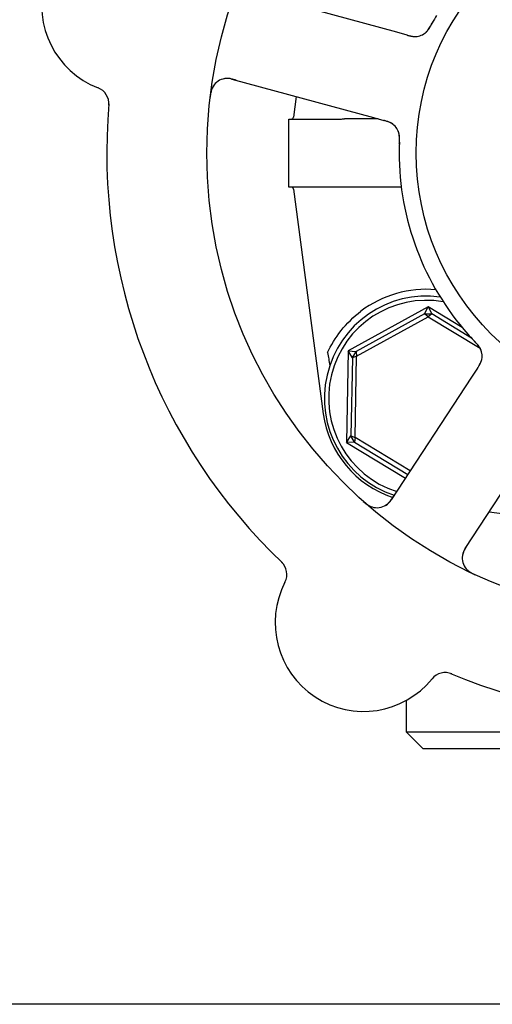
# Model space of a CAD drawing. Header units: inches. Extents: x 24 to 1128, y -94 to 748.
# Tile 351 of 546: x 654.02 to 655.76, y 292.25 to 295.87. Entities that reach past the tile are written whole.
import ezdxf

# ---------------------------------------------------------------- set-up
doc = ezdxf.new("R2010")
doc.units = ezdxf.units.IN
doc.header["$LTSCALE"] = 32
doc.header["$MEASUREMENT"] = 0
doc.layers.add('Visible (ANSI)', color=7, linetype='Continuous', lineweight=30)

msp = doc.modelspace()

# ---------------------------------------------------------------- linework, layer by layer
at = {"layer": 'Visible (ANSI)'}
for p, q in [((655.40627, 295.81906), (654.88596, 295.96099)), ((655.44475, 295.80856), (655.40627, 295.81906)), ((654.80043, 295.64745), (655.32074, 295.50551)), ((655.03668, 295.583), (655.02658, 295.50716)), ((655.00904, 295.25037), (655.00904, 295.50037)), ((655.00904, 295.50037), (655.18265, 295.50037)), ((655.33856, 295.50065), (655.21475, 295.50065)), ((655.32074, 295.50551), (655.35925, 295.49501)), ((655.18265, 295.25037), (655.00904, 295.25037)), ((655.02658, 295.24359), (655.13639, 294.41871)), ((655.42317, 295.2501), (655.21475, 295.2501)), ((655.52209, 294.81089), (655.22813, 294.64902)), ((655.50804, 294.78532), (655.52209, 294.81089)), ((655.52209, 294.81089), (655.5351, 294.78477)), ((655.64686, 294.73545), (655.52209, 294.81089)), ((655.50804, 294.78532), (655.25725, 294.64722)), ((655.259, 294.63035), (655.52136, 294.77481)), ((655.50804, 294.78532), (655.5351, 294.78477)), ((655.52136, 294.77481), (655.50804, 294.78532)), ((655.5351, 294.78477), (655.52136, 294.77481)), ((655.52136, 294.77481), (655.71272, 294.6591)), ((655.681, 294.69654), (655.5351, 294.78477)), ((655.22813, 294.64902), (655.22133, 294.31351)), ((655.22813, 294.64902), (655.25725, 294.64722)), ((655.24325, 294.62406), (655.22813, 294.64902)), ((655.24325, 294.62406), (655.25725, 294.64722)), ((655.25725, 294.64722), (655.259, 294.63035)), ((655.24325, 294.62406), (655.23745, 294.33783)), ((655.259, 294.63035), (655.24325, 294.62406)), ((655.25293, 294.33091), (655.259, 294.63035)), ((655.70339, 294.5862), (655.68152, 294.55285)), ((655.68152, 294.55285), (655.38575, 294.10186)), ((655.65751, 293.92362), (655.95329, 294.37461)), ((655.22133, 294.31351), (655.23745, 294.33783)), ((655.23745, 294.33783), (655.25293, 294.33091)), ((655.2505, 294.31412), (655.23745, 294.33783)), ((655.25293, 294.33091), (655.2505, 294.31412)), ((655.4556, 294.20836), (655.25293, 294.33091)), ((655.2505, 294.31412), (655.22133, 294.31351)), ((655.22133, 294.31351), (655.43845, 294.18221)), ((655.2505, 294.31412), (655.44702, 294.19529)), ((655.7458, 294.05825), (656.41529, 293.96912)), ((655.44154, 293.36633), (655.44154, 293.25037)), ((655.50404, 293.18787), (655.44154, 293.25037)), ((655.44154, 293.25037), (657.38904, 293.25037)), ((657.32654, 293.18787), (655.50404, 293.18787)), ((692.91529, 292.25037), (493.91529, 292.25037))]:
    msp.add_line(p, q, dxfattribs=at)
for radius in [1.7075, 0.9375]:
    msp.add_circle((656.41529, 295.37537), radius, dxfattribs=at)
for centre, radius, start, end in [((654.4255, 295.91816), 0.325, 80.66113, 248.82247), ((655.47271, 295.86572), 0.0625, 272.31583, 312.22862), ((654.78398, 295.58715), 0.0625, 74.7418, 172.60325), ((654.28551, 295.55683), 0.0625, 355.1302, 68.82247), ((656.41529, 295.37537), 2.075, 174.99965, 226.48395), ((655.01884, 295.50819), 0.00781, 270, 352.41734), ((655.35428, 295.43158), 0.0625, 17.2706, 58.30345), ((656.41529, 295.37537), 1, 179.83299, 221.65061), ((655.01884, 295.24256), 0.00781, 7.58266, 90), ((655.51529, 294.47537), 0.4, 85.00108, 127.02739), ((655.51529, 294.47537), 0.375, 82.17396, 251.65611), ((655.51529, 294.47537), 0.35937, 80.02465, 252.32065), ((655.65767, 294.63045), 0.0625, 344.31583, 24.22862), ((655.50811, 294.4682), 0.375, 187.58266, 251.98149), ((655.33348, 294.13613), 0.0625, 228.88035, 326.7418), ((655.70978, 293.88935), 0.0625, 146.7418, 244.60325), ((654.93997, 293.82866), 0.0625, 332.66113, 46.3534), ((655.28419, 293.6507), 0.325, 152.66113, 320.82247), ((656.41529, 295.37537), 2.075, 246.99965, 298.48395), ((655.58458, 293.4059), 0.0625, 67.1302, 140.82247)]:
    msp.add_arc(centre, radius, start, end, dxfattribs=at)
msp.add_ellipse((654.91733, 297.4852), major_axis=(0.57653, -4.33091), ratio=0.0429148, start_param=5.4224411, end_param=5.4369311, dxfattribs=at)
for points, knots in [([(655.55233, 295.88065), (655.54748, 295.87236), (655.54159, 295.86193), (655.53691, 295.85334), (655.53585, 295.85138), (655.53487, 295.84958), (655.53399, 295.84794)], [0, 0, 0, 0, 0.41999651, 0.41999651, 0.41999651, 0.51583384, 0.51583384, 0.51583384, 0.51583384]), ([(655.50977, 295.81539), (655.51019, 295.81572), (655.51062, 295.81606), (655.5118, 295.81704), (655.5126, 295.81773), (655.51387, 295.81895), (655.5142, 295.81928), (655.51552, 295.8206), (655.51662, 295.82178), (655.51886, 295.82444), (655.51996, 295.82581), (655.52193, 295.82845), (655.52277, 295.82962), (655.52508, 295.83299), (655.52665, 295.83542), (655.52946, 295.84004), (655.53074, 295.84222), (655.53359, 295.84725), (655.53515, 295.8501), (655.53707, 295.85363), (655.53744, 295.85432), (655.53782, 295.855)], [0.13529988, 0.13529988, 0.13529988, 0.13529988, 0.1504163, 0.1504163, 0.17862375, 0.17862375, 0.18801437, 0.18801437, 0.21370501, 0.21370501, 0.23365386, 0.23365386, 0.24706172, 0.24706172, 0.26969875, 0.26969875, 0.28871804, 0.28871804, 0.31389264, 0.31389264, 0.31994869, 0.31994869, 0.31994869, 0.31994869]), ([(655.51408, 295.81886), (655.51408, 295.81886), (655.51413, 295.81891), (655.51442, 295.81917), (655.51477, 295.81949), (655.51571, 295.8204), (655.51636, 295.82104), (655.51829, 295.82309), (655.51968, 295.82472), (655.52208, 295.82786), (655.52306, 295.82923), (655.52477, 295.83179), (655.52549, 295.83292), (655.52736, 295.83595), (655.52853, 295.83794), (655.53086, 295.84209), (655.53204, 295.84429), (655.53344, 295.84689), (655.53369, 295.84738), (655.53395, 295.84786)], [0.07093315, 0.07093315, 0.07093315, 0.07093315, 0.07636583, 0.07636583, 0.08666451, 0.08666451, 0.09983227, 0.09983227, 0.12422952, 0.12422952, 0.14000403, 0.14000403, 0.15098747, 0.15098747, 0.16837574, 0.16837574, 0.18725581, 0.18725581, 0.19162474, 0.19162474, 0.19162474, 0.19162474]), ([(655.44491, 295.80852), (655.44584, 295.80826), (655.4468, 295.808), (655.44863, 295.80751), (655.44953, 295.80726), (655.45215, 295.80657), (655.45383, 295.80614), (655.45654, 295.80548), (655.45762, 295.80523), (655.46174, 295.80433), (655.46437, 295.80389), (655.46839, 295.80341), (655.47042, 295.80326), (655.47345, 295.80323), (655.47428, 295.80324), (655.4755, 295.80328), (655.47596, 295.8033), (655.47617, 295.80331), (655.47619, 295.80331), (655.47619, 295.80331)], [0, 0, 0, 0, 0.00805947, 0.00805947, 0.01607833, 0.01607833, 0.0318321, 0.0318321, 0.04288224, 0.04288224, 0.07619177, 0.07619177, 0.108399, 0.108399, 0.1204764, 0.1204764, 0.12953115, 0.12953115, 0.13163232, 0.13163232, 0.13163232, 0.13163232]), ([(655.45277, 295.80641), (655.45379, 295.80616), (655.45482, 295.80591), (655.45887, 295.80497), (655.462, 295.80436), (655.46795, 295.80357), (655.47083, 295.80336), (655.47529, 295.80334), (655.47698, 295.8034), (655.47925, 295.80358), (655.47994, 295.80365), (655.4807, 295.80374), (655.48085, 295.80375), (655.48098, 295.80377)], [0.01683363, 0.01683363, 0.01683363, 0.01683363, 0.024996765, 0.024996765, 0.048690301, 0.048690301, 0.071674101, 0.071674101, 0.086017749, 0.086017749, 0.092484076, 0.092484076, 0.093980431, 0.093980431, 0.093980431, 0.093980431]), ([(654.73127, 295.62074), (654.73098, 295.62026), (654.73061, 295.61964), (654.7294, 295.61746), (654.7285, 295.61569), (654.72694, 295.61194), (654.7263, 295.61025), (654.72492, 295.60609), (654.72418, 295.60347), (654.72297, 295.59847), (654.72248, 295.59607), (654.72157, 295.59105), (654.72117, 295.5884), (654.72061, 295.58422), (654.72042, 295.58263), (654.72022, 295.58101)], [0.10313051, 0.10313051, 0.10313051, 0.10313051, 0.11603195, 0.11603195, 0.14472133, 0.14472133, 0.16305354, 0.16305354, 0.18481804, 0.18481804, 0.20320409, 0.20320409, 0.22373688, 0.22373688, 0.23709217, 0.23709217, 0.23709217, 0.23709217]), ([(654.81633, 295.64311), (654.81573, 295.64327), (654.81514, 295.64344), (654.81316, 295.64397), (654.8118, 295.64434), (654.80525, 295.64606), (654.8002, 295.64722), (654.79213, 295.64859), (654.78873, 295.64897), (654.78017, 295.64942), (654.77499, 295.64897), (654.77146, 295.64837), (654.77111, 295.6483), (654.7708, 295.64824)], [0, 0, 0, 0, 0.00480624, 0.00480624, 0.01589597, 0.01589597, 0.05833405, 0.05833405, 0.09384638, 0.09384638, 0.15340885, 0.15340885, 0.16065924, 0.16065924, 0.16065924, 0.16065924]), ([(655.19711, 295.50048), (655.20128, 295.50054), (655.20572, 295.50061), (655.21128, 295.50064), (655.21197, 295.50065), (655.21304, 295.50065), (655.21342, 295.50065), (655.21402, 295.50065), (655.21426, 295.50065), (655.21458, 295.50065), (655.21466, 295.50065), (655.21475, 295.50065)], [0.027184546, 0.027184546, 0.027184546, 0.027184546, 0.056924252, 0.056924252, 0.061161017, 0.061161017, 0.063446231, 0.063446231, 0.064876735, 0.064876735, 0.065401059, 0.065401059, 0.065401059, 0.065401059]), ([(655.38795, 295.48424), (655.38795, 295.48424), (655.38795, 295.48424), (655.38792, 295.48426), (655.38786, 295.4843), (655.38758, 295.48447), (655.38732, 295.48464), (655.38606, 295.4854), (655.38436, 295.48637), (655.3819, 295.48756), (655.38126, 295.48785), (655.37776, 295.4894), (655.37458, 295.49056), (655.3689, 295.49231), (655.36712, 295.49283), (655.36431, 295.49362), (655.36333, 295.49389), (655.36135, 295.49444), (655.36032, 295.49472), (655.35931, 295.49499)], [0.05598665, 0.05598665, 0.05598665, 0.05598665, 0.056873, 0.056873, 0.0600697, 0.0600697, 0.06858048, 0.06858048, 0.09786866, 0.09786866, 0.10758076, 0.10758076, 0.14991048, 0.14991048, 0.16694482, 0.16694482, 0.17567446, 0.17567446, 0.18444701, 0.18444701, 0.18444701, 0.18444701]), ([(655.39294, 295.48069), (655.39272, 295.48086), (655.39248, 295.48104), (655.39155, 295.48173), (655.3908, 295.48227), (655.3886, 295.48374), (655.38707, 295.48468), (655.38239, 295.48726), (655.37896, 295.4888), (655.37259, 295.49116), (655.36964, 295.49209), (655.3668, 295.49292)], [0.094581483, 0.094581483, 0.094581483, 0.094581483, 0.09763665, 0.09763665, 0.105884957, 0.105884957, 0.120706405, 0.120706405, 0.149461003, 0.149461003, 0.172558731, 0.172558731, 0.172558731, 0.172558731]), ([(655.41582, 295.40778), (655.41592, 295.41105), (655.41604, 295.41429), (655.41618, 295.42026), (655.41621, 295.42299), (655.41618, 295.42809), (655.41612, 295.43051), (655.41593, 295.43444), (655.41583, 295.43605), (655.41553, 295.43957), (655.41533, 295.44139), (655.41487, 295.44463), (655.41462, 295.44606), (655.41396, 295.4493), (655.41354, 295.45089), (655.41269, 295.45366), (655.41225, 295.45489), (655.41184, 295.45592)], [0, 0, 0, 0, 0.02532919, 0.02532919, 0.04592781, 0.04592781, 0.06431613, 0.06431613, 0.07801539, 0.07801539, 0.09688899, 0.09688899, 0.1175537, 0.1175537, 0.15067695, 0.15067695, 0.17984281, 0.17984281, 0.17984281, 0.17984281]), ([(655.41611, 295.41589), (655.41615, 295.4168), (655.41619, 295.41769), (655.41626, 295.41951), (655.4163, 295.42042), (655.41641, 295.42377), (655.41647, 295.42627), (655.41647, 295.43117), (655.4164, 295.43363), (655.41619, 295.43732), (655.41607, 295.43871), (655.41572, 295.44192), (655.41546, 295.44362), (655.41497, 295.44622), (655.41473, 295.44724), (655.41424, 295.4492), (655.41396, 295.45014), (655.41375, 295.45083), (655.41371, 295.45096), (655.41371, 295.45096)], [0, 0, 0, 0, 0.00712604, 0.00712604, 0.01419238, 0.01419238, 0.03284312, 0.03284312, 0.05207098, 0.05207098, 0.06472354, 0.06472354, 0.08419423, 0.08419423, 0.09866358, 0.09866358, 0.11516786, 0.11516786, 0.12167905, 0.12167905, 0.12167905, 0.12167905]), ([(655.41611, 295.41588), (655.4158, 295.4079), (655.41547, 295.39661), (655.41536, 295.38668), (655.41532, 295.38377), (655.4153, 295.38096), (655.4153, 295.37829)], [0.48416631, 0.48416631, 0.48416631, 0.48416631, 0.88318571, 0.88318571, 0.88318571, 1, 1, 1, 1]), ([(655.21475, 295.2501), (655.21466, 295.2501), (655.21457, 295.2501), (655.21421, 295.2501), (655.21394, 295.2501), (655.21327, 295.2501), (655.21286, 295.2501), (655.21128, 295.2501), (655.21011, 295.25011), (655.20625, 295.25014), (655.20374, 295.25017), (655.19964, 295.25023), (655.19835, 295.25025), (655.19711, 295.25027)], [0.065326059, 0.065326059, 0.065326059, 0.065326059, 0.065886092, 0.065886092, 0.067505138, 0.067505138, 0.069967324, 0.069967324, 0.077104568, 0.077104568, 0.093330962, 0.093330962, 0.101340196, 0.101340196, 0.101340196, 0.101340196]), ([(655.15222, 294.64324), (655.16412, 294.66898), (655.18071, 294.69718), (655.22246, 294.7499), (655.24757, 294.77447), (655.27441, 294.79471)], [0.44734115, 0.44734115, 0.44734115, 0.44734115, 0.70623872, 0.70623872, 0.9622765, 0.9622765, 0.9622765, 0.9622765]), ([(655.66808, 294.71079), (655.67446, 294.70361), (655.68256, 294.69479), (655.68928, 294.68769), (655.69082, 294.68607), (655.69223, 294.68458), (655.69352, 294.68324)], [0, 0, 0, 0, 0.41999651, 0.41999651, 0.41999651, 0.51583384, 0.51583384, 0.51583384, 0.51583384]), ([(655.71699, 294.65014), (655.71681, 294.65064), (655.71661, 294.65116), (655.71605, 294.65259), (655.71563, 294.65356), (655.71487, 294.65514), (655.71466, 294.65556), (655.71381, 294.65722), (655.71303, 294.65863), (655.7112, 294.66159), (655.71023, 294.66305), (655.70833, 294.66574), (655.70747, 294.6669), (655.70498, 294.67014), (655.70315, 294.67239), (655.69963, 294.67649), (655.69795, 294.67838), (655.69405, 294.68264), (655.69182, 294.68501), (655.68906, 294.68793), (655.68852, 294.68849), (655.68798, 294.68906)], [0.13529989, 0.13529989, 0.13529989, 0.13529989, 0.15041637, 0.15041637, 0.17862377, 0.17862377, 0.18801437, 0.18801437, 0.21370501, 0.21370501, 0.23365387, 0.23365387, 0.24706173, 0.24706173, 0.26969876, 0.26969876, 0.28871805, 0.28871805, 0.31389266, 0.31389266, 0.3199487, 0.3199487, 0.3199487, 0.3199487]), ([(655.71502, 294.65531), (655.71502, 294.65531), (655.71499, 294.65538), (655.71483, 294.65574), (655.71464, 294.65617), (655.71407, 294.65734), (655.71365, 294.65815), (655.7123, 294.66063), (655.71118, 294.66245), (655.70894, 294.6657), (655.70793, 294.66706), (655.70603, 294.66948), (655.70518, 294.67052), (655.70288, 294.67323), (655.70134, 294.67495), (655.69811, 294.67845), (655.69639, 294.68026), (655.69434, 294.68239), (655.69396, 294.68278), (655.69358, 294.68318)], [0.07093315, 0.07093315, 0.07093315, 0.07093315, 0.07636583, 0.07636583, 0.08666451, 0.08666451, 0.09983228, 0.09983228, 0.12422953, 0.12422953, 0.14000404, 0.14000404, 0.15098747, 0.15098747, 0.16837574, 0.16837574, 0.18725582, 0.18725582, 0.19162474, 0.19162474, 0.19162474, 0.19162474]), ([(655.70348, 294.58633), (655.70401, 294.58715), (655.70456, 294.58797), (655.70559, 294.58956), (655.7061, 294.59034), (655.70757, 294.59262), (655.7085, 294.59408), (655.70996, 294.59646), (655.71053, 294.5974), (655.71267, 294.60105), (655.71389, 294.60341), (655.7156, 294.60709), (655.71637, 294.60898), (655.71733, 294.61185), (655.71758, 294.61264), (655.71792, 294.61381), (655.71804, 294.61425), (655.71809, 294.61445), (655.7181, 294.61448), (655.7181, 294.61448)], [0, 0, 0, 0, 0.00805947, 0.00805947, 0.01607833, 0.01607833, 0.0318321, 0.0318321, 0.04288224, 0.04288224, 0.07619177, 0.07619177, 0.108399, 0.108399, 0.12047641, 0.12047641, 0.12953115, 0.12953115, 0.13163232, 0.13163232, 0.13163232, 0.13163232]), ([(655.70791, 294.59316), (655.70847, 294.59405), (655.70903, 294.59495), (655.71117, 294.59851), (655.71272, 294.6013), (655.71531, 294.60671), (655.7164, 294.60939), (655.7178, 294.61363), (655.71826, 294.61525), (655.71879, 294.61747), (655.71894, 294.61814), (655.71909, 294.6189), (655.71912, 294.61904), (655.71915, 294.61918)], [0.016833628, 0.016833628, 0.016833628, 0.016833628, 0.024996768, 0.024996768, 0.048690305, 0.048690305, 0.071674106, 0.071674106, 0.086017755, 0.086017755, 0.092484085, 0.092484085, 0.093980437, 0.093980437, 0.093980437, 0.093980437]), ([(655.36359, 294.08137), (655.36418, 294.0817), (655.36489, 294.08212), (655.36775, 294.08393), (655.36978, 294.08538), (655.37498, 294.0899), (655.37804, 294.09297), (655.38345, 294.09936), (655.38585, 294.10251), (655.38925, 294.10733), (655.39025, 294.1088), (655.39241, 294.11202), (655.39359, 294.11382), (655.39475, 294.11559)], [0.11682073, 0.11682073, 0.11682073, 0.11682073, 0.13209763, 0.13209763, 0.17640845, 0.17640845, 0.22121697, 0.22121697, 0.25582457, 0.25582457, 0.27005755, 0.27005755, 0.2865375, 0.2865375, 0.2865375, 0.2865375]), ([(655.28163, 294.09852), (655.28224, 294.09797), (655.28284, 294.09744), (655.28541, 294.09518), (655.28747, 294.09341), (655.29135, 294.09024), (655.29317, 294.08883), (655.29721, 294.08585), (655.2995, 294.08429), (655.30326, 294.08194), (655.30483, 294.08104), (655.30783, 294.07944), (655.30928, 294.07875), (655.31217, 294.07748), (655.31361, 294.07694), (655.31541, 294.07632), (655.31593, 294.07616), (655.31636, 294.07602)], [0, 0, 0, 0, 0.00673636, 0.00673636, 0.02806078, 0.02806078, 0.0453371, 0.0453371, 0.06652159, 0.06652159, 0.08352225, 0.08352225, 0.10158901, 0.10158901, 0.12223493, 0.12223493, 0.13206643, 0.13206643, 0.13206643, 0.13206643]), ([(655.66655, 293.93741), (655.66622, 293.93689), (655.66587, 293.93637), (655.66476, 293.93466), (655.66398, 293.93347), (655.66033, 293.92778), (655.65766, 293.92334), (655.65386, 293.91608), (655.65245, 293.91297), (655.64937, 293.90497), (655.6482, 293.8999), (655.64769, 293.89635), (655.64764, 293.896), (655.6476, 293.89569)], [0, 0, 0, 0, 0.00480624, 0.00480624, 0.01589597, 0.01589597, 0.05833406, 0.05833406, 0.09384639, 0.09384639, 0.15340885, 0.15340885, 0.16065924, 0.16065924, 0.16065924, 0.16065924]), ([(655.66155, 293.8496), (655.66191, 293.84917), (655.66239, 293.84863), (655.66408, 293.84681), (655.66549, 293.8454), (655.66857, 293.84276), (655.66998, 293.84162), (655.67351, 293.83903), (655.67577, 293.83751), (655.68016, 293.83483), (655.68229, 293.83361), (655.68678, 293.8312), (655.68918, 293.83), (655.69299, 293.82817), (655.69443, 293.8275), (655.69591, 293.82681)], [0.10313051, 0.10313051, 0.10313051, 0.10313051, 0.11603194, 0.11603194, 0.14472132, 0.14472132, 0.16305353, 0.16305353, 0.18481803, 0.18481803, 0.20320409, 0.20320409, 0.22373688, 0.22373688, 0.23709216, 0.23709216, 0.23709216, 0.23709216])]:
    msp.add_open_spline(points, degree=3, knots=knots, dxfattribs=at)
for points in [[(655.18265, 295.50037), (655.18763, 295.50037), (655.19245, 295.50041), (655.19711, 295.50048)], [(655.19711, 295.25027), (655.19229, 295.25034), (655.18746, 295.25037), (655.18265, 295.25037)]]:
    msp.add_open_spline(points, degree=3, dxfattribs=at)

doc.saveas('drawing.dxf')
